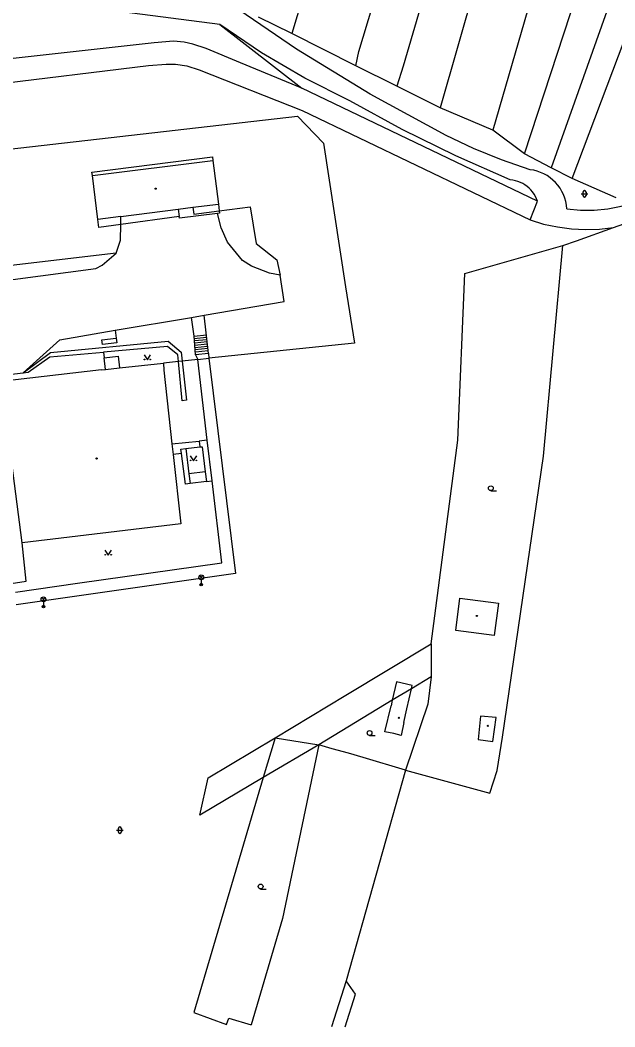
# Model space of a CAD drawing. Extents: x -595546 to -593986, y -1160845 to -1159202.
# Drawn here: x -594598.8 to -594506.7, y -1160843.2 to -1160687.2 of the extents above; entities that cross this region are included whole.
import ezdxf

# ---------------------------------------------------------------- set-up
doc = ezdxf.new("R2010")
doc.units = 0
for name, color, linetype in [('DOP - budovy nerozlisene - VP', 7, 'Continuous'), ('DOP - rozhrani ploch obecne', 7, 'Continuous'), ('Level 33', 7, 'Continuous'), ('Level 36', 7, 'Continuous'), ('Level 39', 7, 'Continuous'), ('TM - budovy zdene_ betonove - VP', 7, 'Continuous'), ('TM - chodniky - VP', 7, 'Continuous'), ('TM - hranice MC - pomocna linie', 7, 'Continuous'), ('TM - komunikace - VP', 7, 'Continuous'), ('TM - letecke snimky - pomocna linie', 7, 'Continuous'), ('TM - plot drateny_ kovovy - VP', 7, 'Continuous'), ('TM - rozhrani ploch obecne - NP', 7, 'Continuous'), ('TM - rozhrani ploch obecne - VP', 7, 'Continuous'), ('TM - schody - VP', 7, 'Continuous')]:
    doc.layers.add(name, color=color, linetype=linetype)

msp = doc.modelspace()

# ---------------------------------------------------------------- linework, layer by layer
at = {"layer": 'DOP - budovy nerozlisene - VP'}
for points in [[(-594540.48, -1160789.79), (-594541.14, -1160792.64)], [(-594538.05, -1160790.35), (-594540.48, -1160789.79)], [(-594538.89, -1160793.98), (-594538.16, -1160790.84)], [(-594538.16, -1160790.84), (-594538.05, -1160790.35)], [(-594541.14, -1160792.64), (-594541.34, -1160793.49)], [(-594542.28, -1160797.54), (-594541.34, -1160793.49)], [(-594539.38, -1160796.07), (-594538.89, -1160793.98)], [(-594539.38, -1160796.07), (-594539.77, -1160798.07)], [(-594540.91, -1160797.78), (-594542.28, -1160797.54)], [(-594539.77, -1160798.07), (-594540.91, -1160797.78)]]:
    msp.add_lwpolyline(points, dxfattribs=at)
at = {"layer": 'DOP - rozhrani ploch obecne'}
for points in [[(-594507.29, -1160584.53), (-594539.48, -1160694.4)], [(-594531.72, -1160606.4), (-594556.72, -1160689.34)], [(-594546.31, -1160692.12), (-594527.67, -1160630.32), (-594521.51, -1160609.19)], [(-594514.36, -1160633.16), (-594533.73, -1160700.85)], [(-594507.92, -1160643.34), (-594525.57, -1160704.31)], [(-594520.64, -1160707.96), (-594500.32, -1160645.83)], [(-594494.51, -1160648.17), (-594516.51, -1160710.12)], [(-594513.29, -1160711.8), (-594505.23, -1160690.46)], [(-594546.78, -1160694.32), (-594546.31, -1160692.12)], [(-594539.48, -1160694.4), (-594540.42, -1160697.5)], [(-594517.72, -1160754.81), (-594514.73, -1160722.17)], [(-594524.08, -1160798.35), (-594517.72, -1160754.81)], [(-594535.13, -1160783.88), (-594535.1, -1160788.99)], [(-594535.1, -1160788.99), (-594535.66, -1160793.22)], [(-594535.66, -1160793.22), (-594539.12, -1160803.46)], [(-594559.31, -1160798.43), (-594561.14, -1160804.62)], [(-594559.31, -1160798.43), (-594552.53, -1160799.53)], [(-594526.01, -1160807.03), (-594524.9, -1160803.54), (-594524.08, -1160798.35)], [(-594552.53, -1160799.53), (-594558.15, -1160826.45)], [(-594550.44, -1160800.14), (-594552.53, -1160799.53)], [(-594547.95, -1160800.85), (-594550.44, -1160800.14)], [(-594545.64, -1160801.5), (-594547.95, -1160800.85)], [(-594539.12, -1160803.46), (-594545.64, -1160801.5)], [(-594539.12, -1160803.46), (-594548.31, -1160836.1)], [(-594539.12, -1160803.46), (-594526.01, -1160807.03)], [(-594561.14, -1160804.62), (-594571.88, -1160841.02)], [(-594558.15, -1160826.45), (-594563.01, -1160842.93)], [(-594548.31, -1160836.1), (-594550.56, -1160843.24)], [(-594571.88, -1160841.02), (-594566.83, -1160842.89)], [(-594566.83, -1160842.89), (-594566.5, -1160841.91)], [(-594566.5, -1160841.91), (-594563.01, -1160842.93)]]:
    msp.add_lwpolyline(points, dxfattribs=at)
at = {"layer": 'Level 33'}
for p, q in [((-594571.02, -1160773.85), (-594570.48, -1160773.32)), ((-594571.02, -1160773.32), (-594570.48, -1160773.85)), ((-594570.75, -1160773.96), (-594570.75, -1160774.71)), ((-594595.48, -1160777.26), (-594594.95, -1160776.73)), ((-594595.48, -1160776.73), (-594594.95, -1160777.26)), ((-594595.21, -1160777.37), (-594595.21, -1160778.12))]:
    msp.add_line(p, q, dxfattribs=at)
for centre, radius in [((-594570.75, -1160773.59), 0.375), ((-594570.75, -1160774.71), 0.2), ((-594570.75, -1160774.71), 0.145), ((-594570.75, -1160774.71), 0.0876), ((-594595.21, -1160777), 0.375), ((-594595.21, -1160778.12), 0.2), ((-594595.21, -1160778.12), 0.145), ((-594595.21, -1160778.12), 0.0876)]:
    msp.add_circle(centre, radius, dxfattribs=at)
at = {"layer": 'Level 36'}
for p, q in [((-594511.86, -1160714.17), (-594510.86, -1160714.17)), ((-594511.61, -1160713.92), (-594511.61, -1160714.42)), ((-594511.11, -1160713.92), (-594511.11, -1160714.42)), ((-594525.88, -1160760.16), (-594525, -1160760.16)), ((-594544.66, -1160798.07), (-594543.78, -1160798.07)), ((-594583.87, -1160812.76), (-594582.87, -1160812.76)), ((-594583.62, -1160812.51), (-594583.62, -1160813.01)), ((-594583.12, -1160812.51), (-594583.12, -1160813.01)), ((-594561.55, -1160821.88), (-594560.68, -1160821.88))]:
    msp.add_line(p, q, dxfattribs=at)
for points in [[(-594579.6, -1160739.13), (-594579.1, -1160739.88), (-594578.6, -1160739.13)], [(-594572.45, -1160754.76), (-594571.95, -1160755.51), (-594571.45, -1160754.76)], [(-594585.67, -1160769.38), (-594585.17, -1160770.13), (-594584.67, -1160769.38)]]:
    msp.add_lwpolyline(points, dxfattribs=at)
for centre, radius in [((-594579.55, -1160739.83), 0.05), ((-594578.65, -1160739.83), 0.05), ((-594572.4, -1160755.46), 0.05), ((-594571.5, -1160755.46), 0.05), ((-594525.88, -1160759.78), 0.375), ((-594585.62, -1160770.08), 0.05), ((-594584.72, -1160770.08), 0.05), ((-594544.66, -1160797.7), 0.375), ((-594561.55, -1160821.5), 0.375)]:
    msp.add_circle(centre, radius, dxfattribs=at)
for centre, start, end in [((-594511.36, -1160713.92), 0, 180), ((-594511.36, -1160714.42), 180, 0), ((-594583.37, -1160812.51), 0, 180), ((-594583.37, -1160813.01), 180, 0)]:
    msp.add_arc(centre, 0.25, start, end, dxfattribs=at)
at = {"layer": 'Level 39'}
for centre, radius in [((-594577.82, -1160713.36), 0.09), ((-594577.82, -1160713.36), 0.0398), ((-594586.96, -1160755.18), 0.09), ((-594586.96, -1160755.18), 0.0398), ((-594528.04, -1160779.57), 0.09), ((-594528.04, -1160779.57), 0.0398), ((-594540.12, -1160795.36), 0.09), ((-594540.12, -1160795.36), 0.0398), ((-594526.34, -1160796.59), 0.09), ((-594526.34, -1160796.59), 0.0398)]:
    msp.add_circle(centre, radius, dxfattribs=at)
at = {"layer": 'TM - budovy zdene_ betonove - VP'}
for points in [[(-594587.7, -1160710.79), (-594569.02, -1160708.43)], [(-594569.02, -1160708.43), (-594568.95, -1160708.98)], [(-594568.95, -1160708.98), (-594568.1, -1160715.75)], [(-594587.63, -1160711.34), (-594587.7, -1160710.79)], [(-594586.77, -1160718.14), (-594587.63, -1160711.34)], [(-594568.1, -1160715.75), (-594567.97, -1160716.8)], [(-594574.18, -1160717.67), (-594583.22, -1160718.92)], [(-594574.14, -1160717.95), (-594574.18, -1160717.67)], [(-594568.21, -1160717.2), (-594574.14, -1160717.95)], [(-594567.92, -1160717.16), (-594568.21, -1160717.2)], [(-594567.97, -1160716.8), (-594567.92, -1160717.16)], [(-594586.61, -1160719.39), (-594586.77, -1160718.14)], [(-594583.22, -1160718.92), (-594586.61, -1160719.39)], [(-594585.6, -1160741.37), (-594583.44, -1160741.14)], [(-594583.44, -1160741.14), (-594576.62, -1160740.4)], [(-594576.62, -1160740.4), (-594576.53, -1160741.51)], [(-594586.23, -1160741.44), (-594601.76, -1160743.26)], [(-594586.23, -1160741.44), (-594585.6, -1160741.37)], [(-594576.53, -1160741.51), (-594575.29, -1160752.92)], [(-594598.51, -1160768.24), (-594600.49, -1160753.06)], [(-594575.29, -1160752.92), (-594575.11, -1160754.57)], [(-594575.11, -1160754.57), (-594573.94, -1160765.31)], [(-594573.94, -1160765.31), (-594598.51, -1160768.24)], [(-594597.89, -1160774.18), (-594598.51, -1160768.24)], [(-594600.2, -1160774.52), (-594597.89, -1160774.18)], [(-594531.32, -1160781.82), (-594530.67, -1160776.83)], [(-594530.67, -1160776.83), (-594524.7, -1160777.59)], [(-594524.7, -1160777.59), (-594525.35, -1160782.59)], [(-594525.35, -1160782.59), (-594531.32, -1160781.82)]]:
    msp.add_lwpolyline(points, dxfattribs=at)
at = {"layer": 'TM - chodniky - VP'}
for points in [[(-594569.56, -1160739.64), (-594565.44, -1160772.97)], [(-594569.81, -1160752.34), (-594571.29, -1160739.84)], [(-594569.07, -1160758.64), (-594569.81, -1160752.34)], [(-594567.56, -1160771.36), (-594569.07, -1160758.64)], [(-594589.93, -1160774.5), (-594567.56, -1160771.36)], [(-594565.44, -1160772.97), (-594599.41, -1160777.87)], [(-594599.55, -1160775.86), (-594589.93, -1160774.5)]]:
    msp.add_lwpolyline(points, dxfattribs=at)
at = {"layer": 'TM - hranice MC - pomocna linie'}
for points in [[(-594535.1, -1160788.99), (-594538.16, -1160790.84)], [(-594538.16, -1160790.84), (-594541.14, -1160792.64)], [(-594541.14, -1160792.64), (-594552.53, -1160799.53)], [(-594552.53, -1160799.53), (-594561.14, -1160804.62)], [(-594561.14, -1160804.62), (-594570.96, -1160810.43)]]:
    msp.add_lwpolyline(points, dxfattribs=at)
at = {"layer": 'TM - komunikace - VP'}
for points in [[(-594578.05, -1160690.78), (-594658.01, -1160699.65)], [(-594575.05, -1160690.53), (-594578.05, -1160690.78)], [(-594573.41, -1160690.64), (-594575.05, -1160690.53)], [(-594572.05, -1160690.96), (-594573.41, -1160690.64)], [(-594569.99, -1160691.63), (-594572.05, -1160690.96)], [(-594564.66, -1160693.84), (-594569.99, -1160691.63)], [(-594603.52, -1160697.26), (-594578.92, -1160694.29)], [(-594578.92, -1160694.29), (-594576.2, -1160694.09)], [(-594576.2, -1160694.09), (-594574.75, -1160694.09)], [(-594574.75, -1160694.09), (-594572.99, -1160694.34)], [(-594572.99, -1160694.34), (-594571.06, -1160694.93)], [(-594555.16, -1160697.8), (-594564.66, -1160693.84)], [(-594571.06, -1160694.93), (-594555.09, -1160701.26)], [(-594518.66, -1160715.31), (-594555.16, -1160697.8)], [(-594555.09, -1160701.26), (-594519.79, -1160718.2)], [(-594519.79, -1160718.2), (-594518.66, -1160715.31)]]:
    msp.add_lwpolyline(points, dxfattribs=at)
at = {"layer": 'TM - letecke snimky - pomocna linie'}
for points in [[(-594532.81, -1160705.13), (-594544.56, -1160698.71), (-594555.97, -1160691.73), (-594567.03, -1160684.18)], [(-594547.73, -1160699.73), (-594554.68, -1160696.22), (-594561.41, -1160692.29), (-594567.87, -1160687.94)], [(-594522.86, -1160712.01), (-594531.32, -1160708.27), (-594539.62, -1160704.18), (-594547.73, -1160699.73)], [(-594519.79, -1160710.42), (-594524.23, -1160708.91), (-594528.57, -1160707.14), (-594532.81, -1160705.13)], [(-594514.08, -1160716.47), (-594514.14, -1160715.91), (-594514.25, -1160715.36), (-594514.4, -1160714.81), (-594514.6, -1160714.29), (-594514.85, -1160713.78), (-594515.14, -1160713.29), (-594515.47, -1160712.84), (-594515.84, -1160712.41), (-594516.24, -1160712.02), (-594516.68, -1160711.66), (-594517.15, -1160711.34), (-594517.64, -1160711.07), (-594518.15, -1160710.84), (-594518.69, -1160710.65), (-594519.23, -1160710.51), (-594519.79, -1160710.42)], [(-594518.66, -1160715.31), (-594518.8, -1160714.93), (-594518.97, -1160714.56), (-594519.17, -1160714.21), (-594519.4, -1160713.87), (-594519.65, -1160713.56), (-594519.94, -1160713.27), (-594520.25, -1160713.01), (-594520.58, -1160712.77), (-594520.92, -1160712.56), (-594521.29, -1160712.39), (-594521.67, -1160712.24), (-594522.06, -1160712.13), (-594522.46, -1160712.05), (-594522.86, -1160712.01)], [(-594567.97, -1160716.8), (-594563.15, -1160716.18), (-594562.22, -1160721.87), (-594559.04, -1160724.38), (-594558.53, -1160726.74)], [(-594514.08, -1160716.47), (-594511.97, -1160716.67), (-594509.84, -1160716.67), (-594507.73, -1160716.47), (-594505.65, -1160716.08), (-594503.61, -1160715.48)], [(-594519.79, -1160718.2), (-594517.7, -1160718.84), (-594515.56, -1160719.3), (-594513.39, -1160719.59), (-594511.21, -1160719.7), (-594509.02, -1160719.63), (-594506.85, -1160719.38)], [(-594583.96, -1160723.37), (-594600.23, -1160725.26)], [(-594571.62, -1160739.1), (-594571.29, -1160739.84)], [(-594569.65, -1160738.9), (-594569.56, -1160739.64)], [(-594527.47, -1160795.1), (-594527.86, -1160798.69), (-594525.54, -1160799.02), (-594525.04, -1160795.33), (-594527.47, -1160795.1)], [(-594548.46, -1160843.24), (-594546.83, -1160838.2), (-594548.31, -1160836.1)]]:
    msp.add_lwpolyline(points, dxfattribs=at)
at = {"layer": 'TM - plot drateny_ kovovy - VP'}
for points in [[(-594556.72, -1160689.34), (-594561.86, -1160686.77)], [(-594546.78, -1160694.32), (-594556.72, -1160689.34)], [(-594540.42, -1160697.5), (-594546.78, -1160694.32)], [(-594533.73, -1160700.85), (-594540.42, -1160697.5)], [(-594602.39, -1160707.46), (-594555.84, -1160702.11)], [(-594555.84, -1160702.11), (-594551.79, -1160706.31)], [(-594525.57, -1160704.31), (-594533.73, -1160700.85)], [(-594520.64, -1160707.96), (-594525.57, -1160704.31)], [(-594551.79, -1160706.31), (-594548.42, -1160728.56)], [(-594516.51, -1160710.12), (-594520.64, -1160707.96)], [(-594513.29, -1160711.8), (-594516.51, -1160710.12)], [(-594506.45, -1160714.76), (-594513.29, -1160711.8)], [(-594506.85, -1160719.38), (-594499.09, -1160716.63)], [(-594512.62, -1160721.42), (-594506.85, -1160719.38)], [(-594529.91, -1160726.5), (-594514.73, -1160722.17)], [(-594514.73, -1160722.17), (-594512.62, -1160721.42)], [(-594531, -1160752.35), (-594529.91, -1160726.5)], [(-594548.42, -1160728.56), (-594546.99, -1160737.3)], [(-594546.99, -1160737.3), (-594569.56, -1160739.64)], [(-594571.29, -1160739.84), (-594569.56, -1160739.64)], [(-594574.29, -1160740.16), (-594576.62, -1160740.4)], [(-594573.7, -1160740.09), (-594574.29, -1160740.16)], [(-594571.29, -1160739.84), (-594573.7, -1160740.09)], [(-594535.13, -1160783.88), (-594531, -1160752.35)], [(-594548.36, -1160791.84), (-594535.13, -1160783.88)], [(-594559.31, -1160798.43), (-594548.36, -1160791.84)], [(-594569.67, -1160804.66), (-594559.31, -1160798.43)], [(-594570.96, -1160810.43), (-594569.67, -1160804.66)]]:
    msp.add_lwpolyline(points, dxfattribs=at)
at = {"layer": 'TM - rozhrani ploch obecne - NP'}
for points in [[(-594587.63, -1160711.34), (-594568.95, -1160708.98)], [(-594574.32, -1160716.54), (-594572.06, -1160716.25)], [(-594572.06, -1160716.25), (-594568.1, -1160715.75)], [(-594572.06, -1160716.25), (-594571.88, -1160717.33), (-594567.97, -1160716.8)], [(-594583.2, -1160717.68), (-594586.77, -1160718.14)], [(-594583.22, -1160718.92), (-594583.2, -1160717.68)], [(-594583.2, -1160717.68), (-594574.32, -1160716.54)], [(-594574.32, -1160716.54), (-594574.18, -1160717.67)]]:
    msp.add_lwpolyline(points, dxfattribs=at)
at = {"layer": 'TM - rozhrani ploch obecne - VP'}
for points in [[(-594567.87, -1160687.94), (-594649.85, -1160677.26)], [(-594567.87, -1160687.94), (-594555.16, -1160697.8)], [(-594558.53, -1160726.74), (-594560.18, -1160726.48), (-594562.96, -1160725.38), (-594564.34, -1160724.47), (-594566.67, -1160721.64), (-594567.69, -1160719.43), (-594568.21, -1160717.2)], [(-594583.26, -1160721.33), (-594583.22, -1160718.92)], [(-594583.96, -1160723.37), (-594583.26, -1160721.33)], [(-594599.96, -1160727.45), (-594587.11, -1160725.75), (-594586.1, -1160725.23), (-594583.96, -1160723.37)], [(-594570.28, -1160732.97), (-594557.88, -1160730.86), (-594558.53, -1160726.74)], [(-594584.1, -1160735.31), (-594572.24, -1160733.3)], [(-594572.24, -1160733.3), (-594570.28, -1160732.97)], [(-594571.87, -1160736.21), (-594572.24, -1160733.3)], [(-594569.65, -1160738.9), (-594570.28, -1160732.97)], [(-594598.33, -1160741.88), (-594592.66, -1160736.77), (-594584.1, -1160735.31)], [(-594583.93, -1160736.51), (-594583.82, -1160737.23), (-594586.03, -1160737.49), (-594586.17, -1160736.81), (-594583.93, -1160736.51)], [(-594584.1, -1160735.31), (-594583.93, -1160736.51)], [(-594571.62, -1160739.1), (-594571.87, -1160736.21)], [(-594598.33, -1160741.88), (-594594.1, -1160738.73), (-594575.88, -1160736.99), (-594573.86, -1160738.72), (-594573.7, -1160740.09)], [(-594574.29, -1160740.16), (-594574.4, -1160739.11), (-594575.99, -1160737.81), (-594585.92, -1160738.68)], [(-594598.33, -1160741.88), (-594597.56, -1160741.78), (-594594.21, -1160739.41), (-594585.92, -1160738.68)], [(-594585.92, -1160738.68), (-594585.79, -1160739.58)], [(-594585.79, -1160739.58), (-594583.64, -1160739.34), (-594583.44, -1160741.14)], [(-594585.6, -1160741.37), (-594585.79, -1160739.58)], [(-594569.65, -1160738.9), (-594571.62, -1160739.1)], [(-594573.7, -1160740.09), (-594573.03, -1160746.11), (-594573.7, -1160746.26), (-594574.29, -1160740.16)], [(-594601.5, -1160742.24), (-594598.33, -1160741.88)], [(-594575.29, -1160752.92), (-594571.09, -1160752.49)], [(-594573.8, -1160754.4), (-594573.89, -1160753.71), (-594573.13, -1160753.63)], [(-594573.13, -1160753.63), (-594570.97, -1160753.39)], [(-594573.13, -1160753.63), (-594572.65, -1160757.53)], [(-594569.81, -1160752.34), (-594571.09, -1160752.49)], [(-594571.09, -1160752.49), (-594570.97, -1160753.39)], [(-594570.97, -1160753.39), (-594570.61, -1160753.35), (-594570.12, -1160757.22)], [(-594573.8, -1160754.4), (-594575.11, -1160754.57)], [(-594572.46, -1160759.06), (-594573.2, -1160759.15), (-594573.8, -1160754.4)], [(-594570.12, -1160757.22), (-594572.65, -1160757.53)], [(-594572.65, -1160757.53), (-594572.46, -1160759.06)], [(-594570.12, -1160757.22), (-594569.93, -1160758.75)], [(-594569.93, -1160758.75), (-594572.46, -1160759.06)], [(-594569.93, -1160758.75), (-594569.07, -1160758.64)]]:
    msp.add_lwpolyline(points, dxfattribs=at)
at = {"layer": 'TM - schody - VP'}
for points in [[(-594571.87, -1160736.21), (-594569.96, -1160736.01)], [(-594571.84, -1160736.56), (-594569.92, -1160736.36)], [(-594571.81, -1160736.91), (-594569.88, -1160736.71)], [(-594571.78, -1160737.26), (-594569.85, -1160737.05)], [(-594571.75, -1160737.6), (-594569.81, -1160737.4)], [(-594571.72, -1160737.95), (-594569.77, -1160737.75)], [(-594571.69, -1160738.3), (-594569.74, -1160738.1)], [(-594571.66, -1160738.65), (-594569.7, -1160738.44)]]:
    msp.add_lwpolyline(points, dxfattribs=at)

doc.saveas('drawing.dxf')
